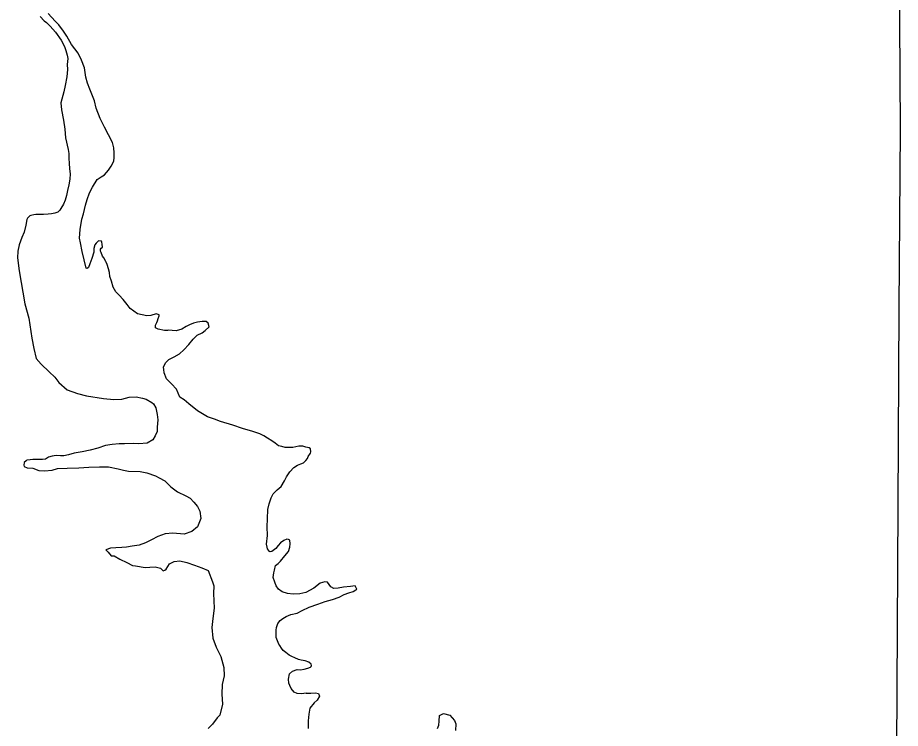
# Model space of a CAD drawing. Extents: x -492261 to -432772, y 1441225 to 1452922.
# Drawn here: x -461274.8 to -461180.5, y 1452505.2 to 1452581.1 of the extents above; entities that cross this region are included whole.
import ezdxf

# ---------------------------------------------------------------- set-up
doc = ezdxf.new("R2010")
doc.units = 0
doc.layers.add('Default', color=7, linetype='Continuous')

msp = doc.modelspace()

# ---------------------------------------------------------------- linework, layer by layer
at = {"layer": 'Default'}
for points in [[(-461180.509, 1452580.753), (-461180.519, 1452583.296), (-461180.709, 1452629.436)], [(-461265.841, 1452556.028), (-461265.915, 1452556.154), (-461265.914, 1452556.379), (-461265.839, 1452556.479), (-461265.713, 1452556.604), (-461265.737, 1452556.905), (-461265.762, 1452557.131), (-461265.811, 1452557.231), (-461266.136, 1452557.258), (-461266.387, 1452557.033), (-461266.538, 1452556.833), (-461266.614, 1452556.458), (-461266.641, 1452556.057), (-461266.843, 1452555.381), (-461267.07, 1452554.806), (-461267.197, 1452554.43), (-461267.347, 1452554.306), (-461267.447, 1452554.331), (-461267.866, 1452556.112), (-461268.062, 1452557.041), (-461268.161, 1452557.542), (-461268.107, 1452558.47), (-461267.928, 1452559.572), (-461267.751, 1452560.147), (-461267.522, 1452561.074), (-461267.345, 1452561.674), (-461267.093, 1452562.375), (-461266.765, 1452563), (-461266.262, 1452563.8), (-461265.861, 1452564.099), (-461265.485, 1452564.323), (-461265.058, 1452564.822), (-461264.782, 1452565.247), (-461264.505, 1452565.772), (-461264.453, 1452566.173), (-461264.451, 1452566.674), (-461264.499, 1452567.2), (-461264.622, 1452567.752), (-461265.492, 1452569.385), (-461265.938, 1452570.315), (-461266.384, 1452571.445), (-461266.556, 1452572.197), (-461267.052, 1452573.453), (-461267.3, 1452574.106), (-461267.472, 1452574.758), (-461267.619, 1452575.736), (-461267.941, 1452576.54), (-461268.313, 1452577.293), (-461269.01, 1452578.224), (-461269.532, 1452579.103), (-461269.855, 1452579.656), (-461270.377, 1452580.335), (-461270.776, 1452580.738), (-461271.498, 1452581.543)], [(-461272.375, 1452581.221), (-461271.926, 1452580.768), (-461271.702, 1452580.592), (-461271.303, 1452580.189), (-461270.73, 1452579.56), (-461270.108, 1452578.705), (-461269.761, 1452578.027), (-461269.612, 1452577.6), (-461269.489, 1452577.098), (-461269.415, 1452576.747), (-461269.468, 1452576.095), (-461269.445, 1452575.569), (-461269.523, 1452574.792), (-461269.676, 1452573.841), (-461269.829, 1452573.19), (-461270.158, 1452571.988), (-461270.086, 1452571.261), (-461269.865, 1452570.157), (-461269.743, 1452569.179), (-461269.647, 1452568.251), (-461269.375, 1452567.028)], [(-461180.57, 1452550.116), (-461180.461, 1452569.162), (-461180.509, 1452580.753)], [(-461269.375, 1452567.028), (-461269.294, 1452566.576), (-461269.309, 1452566.045), (-461269.265, 1452565.572), (-461269.221, 1452564.938), (-461269.176, 1452564.422), (-461269.206, 1452563.861), (-461269.309, 1452563.256), (-461269.427, 1452562.622), (-461269.56, 1452562.091), (-461269.707, 1452561.604), (-461269.87, 1452561.176), (-461270.165, 1452560.719), (-461270.253, 1452560.556), (-461270.475, 1452560.32), (-461270.814, 1452560.232), (-461271.138, 1452560.143), (-461271.522, 1452560.099), (-461271.994, 1452560.084), (-461272.496, 1452560.084), (-461272.82, 1452560.084), (-461273.056, 1452560.025), (-461273.351, 1452559.966), (-461273.484, 1452559.922), (-461273.705, 1452559.701), (-461273.792, 1452559.532)], [(-461273.792, 1452559.532), (-461273.907, 1452558.947), (-461274.06, 1452558.196), (-461274.337, 1452557.62), (-461274.615, 1452556.845), (-461274.767, 1452556.144), (-461274.77, 1452555.442), (-461274.6, 1452554.063), (-461273.988, 1452550.551), (-461273.568, 1452548.995), (-461273.251, 1452546.888), (-461273.03, 1452545.759), (-461272.809, 1452544.706), (-461272.261, 1452544.077), (-461271.414, 1452543.271), (-461270.791, 1452542.717), (-461270.368, 1452542.138), (-461269.47, 1452541.357), (-461268.372, 1452540.951), (-461267.422, 1452540.696), (-461265.598, 1452540.412), (-461264.498, 1452540.307), (-461263.648, 1452540.354), (-461262.847, 1452540.575), (-461262.096, 1452540.597), (-461261.447, 1452540.469), (-461261.047, 1452540.342), (-461260.448, 1452540.013), (-461260.249, 1452539.862), (-461260, 1452539.435), (-461259.853, 1452538.732), (-461259.78, 1452538.156), (-461259.858, 1452537.354), (-461259.859, 1452536.903), (-461260.061, 1452536.427), (-461260.313, 1452536.028), (-461260.939, 1452535.654), (-461261.815, 1452535.583), (-461262.415, 1452535.636), (-461263.34, 1452535.59), (-461263.94, 1452535.593), (-461264.666, 1452535.521), (-461265.391, 1452535.399), (-461266.192, 1452535.127), (-461267.018, 1452534.905), (-461267.869, 1452534.733), (-461268.745, 1452534.587), (-461269.346, 1452534.414), (-461269.821, 1452534.316), (-461270.196, 1452534.293), (-461270.671, 1452534.345), (-461271.097, 1452534.272), (-461271.472, 1452534.173), (-461271.798, 1452533.949), (-461272.123, 1452533.9), (-461272.398, 1452533.902), (-461272.748, 1452533.928), (-461273.148, 1452533.93), (-461273.449, 1452533.881), (-461273.774, 1452533.833), (-461273.874, 1452533.783), (-461274.075, 1452533.608), (-461274.126, 1452533.308), (-461274.076, 1452533.157), (-461273.752, 1452533.03), (-461273.152, 1452532.978), (-461272.503, 1452532.749), (-461271.903, 1452532.696), (-461271.077, 1452532.768), (-461270.526, 1452532.941), (-461269.476, 1452532.986), (-461268.251, 1452533.031), (-461267.15, 1452533.101), (-461266.025, 1452533.146), (-461265.075, 1452533.117), (-461264.025, 1452532.911), (-461263.476, 1452532.758), (-461262.926, 1452532.681), (-461261.675, 1452532.65), (-461260.976, 1452532.497), (-461260.052, 1452532.167), (-461259.653, 1452531.964), (-461259.029, 1452531.636), (-461258.406, 1452531.006), (-461257.683, 1452530.477), (-461256.809, 1452530.047), (-461256.335, 1452529.769), (-461255.961, 1452529.366), (-461255.563, 1452528.913), (-461255.29, 1452528.385), (-461255.193, 1452527.608), (-461255.546, 1452526.707), (-461256.148, 1452526.209), (-461256.974, 1452525.937), (-461258.174, 1452526.043), (-461258.999, 1452525.971), (-461259.776, 1452525.699), (-461260.477, 1452525.351), (-461261.128, 1452525.003), (-461261.804, 1452524.781), (-461262.53, 1452524.659)], [(-461247.683, 1452529.805), (-461247.456, 1452530.255), (-461247.054, 1452530.679), (-461246.628, 1452531.028), (-461246.251, 1452531.628), (-461246.049, 1452532.053), (-461245.697, 1452532.603), (-461245.27, 1452533.077), (-461244.869, 1452533.301), (-461244.519, 1452533.45), (-461244.218, 1452533.549), (-461243.967, 1452533.798), (-461243.816, 1452534.023), (-461243.716, 1452534.248), (-461243.464, 1452534.598), (-461243.439, 1452534.748), (-461243.488, 1452535.049), (-461243.637, 1452535.15), (-461243.987, 1452535.227), (-461244.287, 1452535.329), (-461244.712, 1452535.33), (-461245.037, 1452535.257), (-461245.362, 1452535.208), (-461245.788, 1452535.185), (-461246.188, 1452535.212), (-461246.537, 1452535.289), (-461246.912, 1452535.391), (-461247.261, 1452535.643), (-461247.61, 1452535.895), (-461248.059, 1452536.198), (-461248.459, 1452536.45), (-461248.883, 1452536.653), (-461249.657, 1452536.907), (-461250.756, 1452537.212), (-461251.78, 1452537.593), (-461253.104, 1452537.975), (-461253.753, 1452538.229), (-461254.478, 1452538.457), (-461255.55, 1452539.114), (-461256.473, 1452539.845), (-461256.971, 1452540.273), (-461257.445, 1452540.576), (-461257.792, 1452541.43), (-461258.315, 1452541.984), (-461258.864, 1452542.537), (-461259.111, 1452543.165), (-461259.16, 1452543.516), (-461259.184, 1452543.767), (-461258.982, 1452544.242), (-461258.606, 1452544.592), (-461258.055, 1452544.89), (-461257.479, 1452545.188), (-461257.002, 1452545.637), (-461256.475, 1452546.186), (-461256.022, 1452546.76), (-461255.596, 1452547.185), (-461255.045, 1452547.433), (-461254.719, 1452547.707), (-461254.317, 1452548.081), (-461254.416, 1452548.483), (-461254.64, 1452548.659), (-461255.065, 1452548.636), (-461255.541, 1452548.588), (-461255.966, 1452548.464), (-461256.417, 1452548.291), (-461256.768, 1452548.117), (-461257.244, 1452547.844), (-461257.844, 1452547.671), (-461258.244, 1452547.698), (-461258.644, 1452547.725), (-461258.77, 1452547.7), (-461259.095, 1452547.677), (-461259.744, 1452547.83), (-461260.044, 1452547.957), (-461260.043, 1452548.257), (-461259.967, 1452548.407), (-461259.892, 1452548.532), (-461259.816, 1452548.707), (-461259.74, 1452548.958), (-461259.664, 1452549.258), (-461259.664, 1452549.358), (-461259.963, 1452549.46), (-461260.539, 1452549.287), (-461260.964, 1452549.239), (-461261.964, 1452549.469), (-461262.762, 1452550.049), (-461263.085, 1452550.452), (-461263.484, 1452551.005), (-461263.932, 1452551.458), (-461264.281, 1452551.81), (-461264.554, 1452552.313), (-461264.752, 1452552.965), (-461264.925, 1452553.442), (-461264.973, 1452553.869), (-461265.072, 1452554.27), (-461265.22, 1452554.722), (-461265.319, 1452554.973), (-461265.344, 1452555.073), (-461265.568, 1452555.45), (-461265.692, 1452555.626), (-461265.841, 1452556.028)], [(-461180.692, 1452528.918), (-461180.57, 1452550.116)], [(-461243.93, 1452508.948), (-461244.434, 1452508.887), (-461244.909, 1452508.914), (-461245.233, 1452509.066), (-461245.557, 1452509.444), (-461245.706, 1452509.77), (-461245.805, 1452510.021), (-461245.828, 1452510.472), (-461245.726, 1452511.023), (-461245.4, 1452511.298), (-461244.899, 1452511.496), (-461244.549, 1452511.469), (-461244.174, 1452511.518), (-461243.749, 1452511.641), (-461243.498, 1452511.74), (-461243.423, 1452511.815), (-461243.372, 1452511.915), (-461243.422, 1452512.066), (-461243.671, 1452512.267), (-461244.046, 1452512.419), (-461244.471, 1452512.496), (-461244.77, 1452512.573), (-461245.17, 1452512.725), (-461245.469, 1452512.877), (-461245.769, 1452513.029), (-461246.118, 1452513.306), (-461246.392, 1452513.533), (-461246.566, 1452513.759), (-461246.765, 1452514.061), (-461246.865, 1452514.212), (-461247.014, 1452514.538), (-461247.088, 1452514.739), (-461247.137, 1452514.915), (-461247.159, 1452515.692), (-461247.108, 1452515.967), (-461246.982, 1452516.418), (-461246.731, 1452516.717), (-461246.455, 1452516.942), (-461246.079, 1452517.166), (-461245.578, 1452517.364), (-461244.902, 1452517.511), (-461244.376, 1452517.784), (-461243.625, 1452518.157), (-461242.698, 1452518.479), (-461241.922, 1452518.751), (-461241.121, 1452518.973), (-461240.42, 1452519.22), (-461239.894, 1452519.494), (-461239.368, 1452519.667), (-461238.917, 1452519.815), (-461238.642, 1452520.014), (-461238.541, 1452520.064), (-461238.715, 1452520.416), (-461239.216, 1452520.343), (-461239.966, 1452520.271), (-461240.541, 1452520.173), (-461240.992, 1452520.15), (-461241.316, 1452520.302), (-461241.49, 1452520.579), (-461241.664, 1452520.805), (-461241.939, 1452520.856), (-461242.44, 1452520.708), (-461243.117, 1452520.16), (-461243.994, 1452519.713), (-461244.62, 1452519.565), (-461245.345, 1452519.518), (-461245.945, 1452519.596), (-461246.519, 1452519.774), (-461246.893, 1452520.077), (-461247.142, 1452520.429), (-461247.291, 1452520.805), (-461247.464, 1452521.307), (-461247.387, 1452521.808), (-461247.311, 1452522.084), (-461247.209, 1452522.609), (-461246.933, 1452522.809), (-461246.682, 1452523.058), (-461246.23, 1452523.633), (-461245.828, 1452524.107), (-461245.677, 1452524.557), (-461245.65, 1452524.908), (-461245.674, 1452525.284), (-461245.824, 1452525.385), (-461246.023, 1452525.411), (-461246.324, 1452525.262), (-461246.675, 1452525.013), (-461246.926, 1452524.739), (-461247.202, 1452524.414), (-461247.453, 1452524.19), (-461247.604, 1452524.09), (-461247.804, 1452524.041), (-461247.879, 1452524.091), (-461248.078, 1452524.393), (-461248.102, 1452524.543), (-461248.176, 1452524.87), (-461248.073, 1452525.796), (-461248.094, 1452526.724), (-461248.066, 1452527.576), (-461248.037, 1452528.578), (-461247.91, 1452529.179), (-461247.683, 1452529.805)], [(-461180.556, 1452356.501), (-461180.697, 1452371.538), (-461181.199, 1452436.827), (-461180.841, 1452502.906), (-461180.692, 1452528.918)], [(-461262.53, 1452524.659), (-461263.156, 1452524.561), (-461263.656, 1452524.513), (-461264.281, 1452524.466), (-461264.856, 1452524.444), (-461265.332, 1452524.27), (-461265.108, 1452524.019), (-461264.784, 1452523.641), (-461264.459, 1452523.615), (-461263.835, 1452523.286), (-461263.112, 1452522.907), (-461262.488, 1452522.603), (-461262.188, 1452522.552), (-461261.138, 1452522.397), (-461260.638, 1452522.419), (-461260.063, 1452522.467), (-461259.513, 1452522.314), (-461259.239, 1452522.037), (-461259.039, 1452522.086), (-461258.888, 1452522.211), (-461258.536, 1452522.786), (-461258.035, 1452523.034), (-461257.435, 1452523.107), (-461256.685, 1452522.928), (-461255.886, 1452522.649), (-461255.087, 1452522.344), (-461254.413, 1452522.066), (-461253.942, 1452520.86), (-461253.794, 1452520.434), (-461253.847, 1452519.607), (-461253.777, 1452518.027), (-461253.931, 1452516.95), (-461254.01, 1452515.973), (-461253.914, 1452514.845), (-461253.567, 1452513.891), (-461253.071, 1452512.886), (-461252.725, 1452511.707), (-461252.704, 1452510.804), (-461252.907, 1452509.878), (-461252.961, 1452508.85), (-461252.89, 1452507.772), (-461253.169, 1452506.621), (-461253.445, 1452506.321), (-461253.948, 1452505.647), (-461254.425, 1452505.198)], [(-461243.93, 1452508.948), (-461243.43, 1452508.957), (-461242.931, 1452508.99), (-461242.63, 1452508.92), (-461242.526, 1452508.646), (-461242.768, 1452508.216), (-461243.088, 1452507.935), (-461243.553, 1452507.377), (-461243.666, 1452506.723), (-461243.729, 1452506.021), (-461243.74, 1452505.194)], [(-461229.904, 1452505.198), (-461229.761, 1452505.551), (-461229.718, 1452505.978), (-461229.704, 1452506.579), (-461229.258, 1452506.787), (-461228.605, 1452506.598), (-461228.096, 1452506.03), (-461227.94, 1452505.682), (-461227.978, 1452504.98)]]:
    msp.add_lwpolyline(points, dxfattribs=at)

doc.saveas('drawing.dxf')
